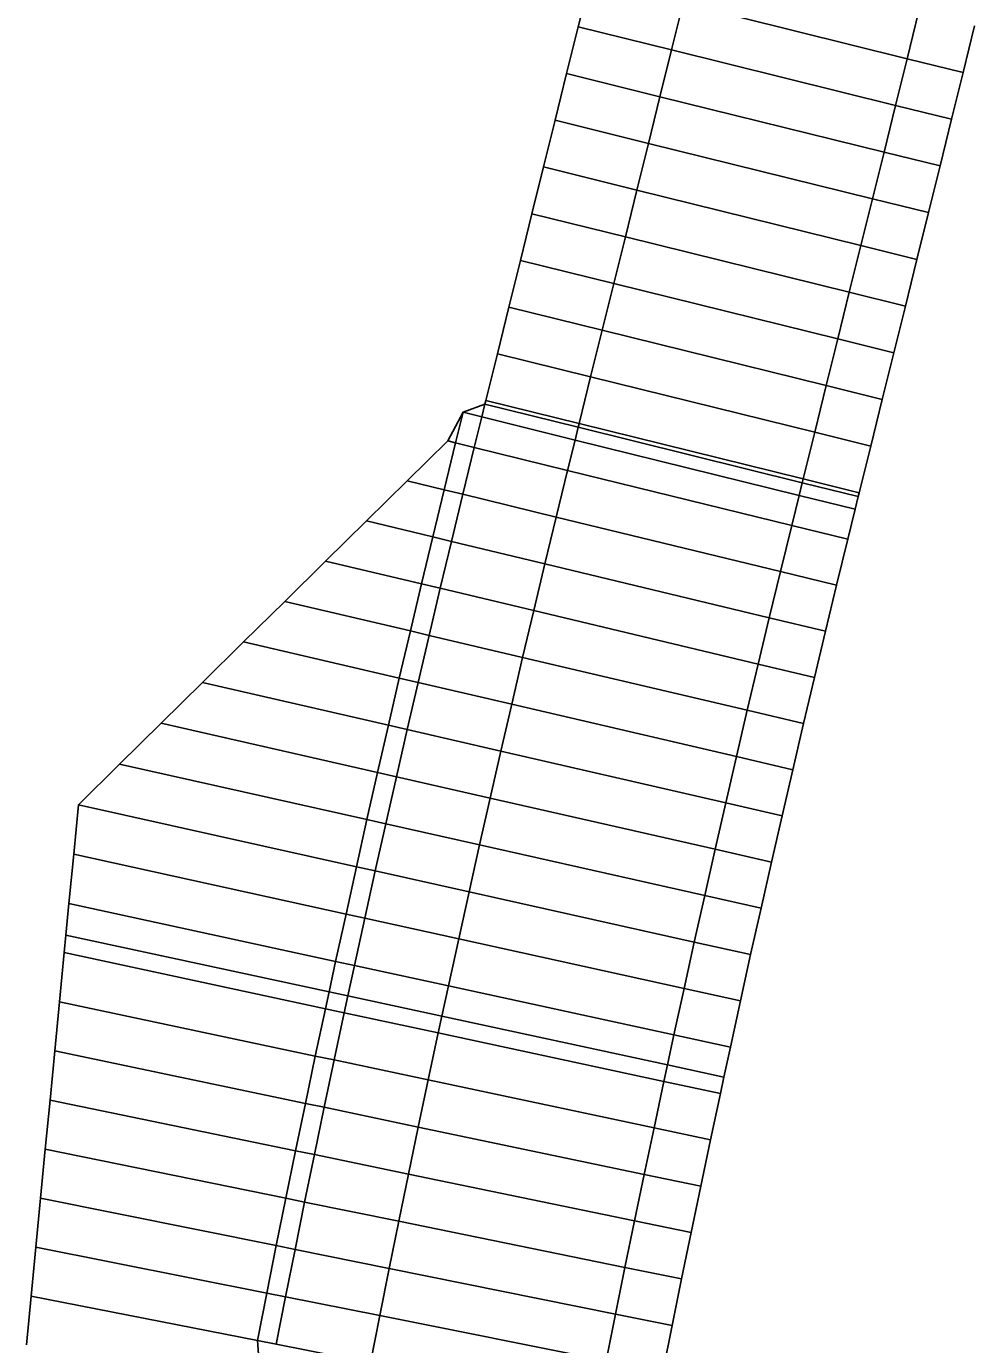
# Model space of a CAD drawing. Extents: x 1797714 to 1804825, y 249015 to 250269.
# Drawn here: x 1797767.3 to 1797865.9, y 249352.3 to 249489.3 of the extents above; entities that cross this region are included whole.
import ezdxf

# ---------------------------------------------------------------- set-up
doc = ezdxf.new("R2010")
doc.units = 0
for name, color, linetype in [('1', 7, 'Continuous'), ('60', 7, 'Continuous'), ('EDPV-LINE', 7, 'Continuous'), ('LIMT-CSLINE', 7, 'Continuous'), ('SHDR-UPAV', 7, 'Continuous')]:
    doc.layers.add(name, color=color, linetype=linetype)

msp = doc.modelspace()

# ---------------------------------------------------------------- linework, layer by layer
for points in [[(1797793.3, 249352.37), (1797794.28, 249357.3), (1797795.26, 249362.22), (1797796.26, 249367.15), (1797797.27, 249372.07), (1797798.3, 249376.99), (1797799.33, 249381.91), (1797800.38, 249386.82), (1797800.75, 249388.56), (1797801.44, 249391.73), (1797802.51, 249396.64), (1797803.59, 249401.55), (1797804.69, 249406.45), (1797805.8, 249411.35), (1797806.92, 249416.25), (1797808.05, 249421.15), (1797809.2, 249426.04), (1797810.35, 249430.93), (1797811.52, 249435.81), (1797812.7, 249440.7), (1797813.89, 249445.58), (1797814.67, 249448.75), (1797815, 249450.06), (1797815.1, 249450.45), (1797816.3, 249455.3), (1797817.5, 249460.16), (1797818.7, 249465.01), (1797819.9, 249469.86), (1797821.1, 249474.72), (1797822.3, 249479.57), (1797823.5, 249484.43), (1797824.7, 249489.28), (1797825.9, 249494.13)], [(1797803.11, 249350.44), (1797804.08, 249355.34), (1797805.06, 249360.25), (1797806.06, 249365.15), (1797807.07, 249370.05), (1797808.08, 249374.94), (1797809.11, 249379.83), (1797810.16, 249384.72), (1797810.53, 249386.45), (1797811.21, 249389.61), (1797812.28, 249394.5), (1797813.36, 249399.38), (1797814.45, 249404.26), (1797815.55, 249409.13), (1797816.66, 249414.01), (1797817.79, 249418.88), (1797818.93, 249423.75), (1797820.08, 249428.61), (1797821.24, 249433.48), (1797822.42, 249438.34), (1797823.61, 249443.19), (1797824.38, 249446.34), (1797824.71, 249447.66), (1797824.8, 249448.05), (1797826, 249452.9), (1797827.2, 249457.76), (1797828.41, 249462.61), (1797829.61, 249467.46), (1797830.81, 249472.32), (1797832.01, 249477.17), (1797833.21, 249482.02), (1797834.41, 249486.88), (1797835.61, 249491.73)], [(1797803.11, 249350.44), (1797804.08, 249355.34), (1797805.06, 249360.25), (1797806.06, 249365.15), (1797807.07, 249370.05), (1797808.08, 249374.94), (1797809.11, 249379.83), (1797810.16, 249384.72), (1797810.53, 249386.45), (1797811.21, 249389.61), (1797812.28, 249394.5), (1797813.36, 249399.38), (1797814.45, 249404.26), (1797815.55, 249409.13), (1797816.66, 249414.01), (1797817.79, 249418.88), (1797818.93, 249423.75), (1797820.08, 249428.61), (1797821.24, 249433.48), (1797822.42, 249438.34), (1797823.61, 249443.19), (1797824.38, 249446.34), (1797824.71, 249447.66), (1797824.8, 249448.05), (1797826, 249452.9), (1797827.2, 249457.76), (1797828.41, 249462.61), (1797829.61, 249467.46), (1797830.81, 249472.32), (1797832.01, 249477.17), (1797833.21, 249482.02), (1797834.41, 249486.88), (1797835.61, 249491.73)], [(1797827.62, 249350.66), (1797828.59, 249355.5), (1797829.57, 249360.35), (1797830.57, 249365.19), (1797831.57, 249370.02), (1797832.59, 249374.86), (1797833.62, 249379.69), (1797833.99, 249381.4), (1797834.66, 249384.52), (1797835.72, 249389.35), (1797836.78, 249394.17), (1797837.86, 249398.99), (1797838.95, 249403.81), (1797840.05, 249408.63), (1797841.17, 249413.44), (1797842.29, 249418.25), (1797843.43, 249423.06), (1797844.58, 249427.87), (1797845.74, 249432.67), (1797846.91, 249437.47), (1797847.68, 249440.58), (1797848.01, 249441.9), (1797848.1, 249442.29), (1797849.3, 249447.14), (1797850.5, 249451.99), (1797851.7, 249456.85), (1797852.9, 249461.7), (1797854.1, 249466.55), (1797855.31, 249471.41), (1797856.51, 249476.26), (1797857.71, 249481.11), (1797858.91, 249485.97), (1797860.11, 249490.82)], [(1797827.62, 249350.66), (1797828.59, 249355.5), (1797829.57, 249360.35), (1797830.57, 249365.19), (1797831.57, 249370.02), (1797832.59, 249374.86), (1797833.62, 249379.69), (1797833.99, 249381.4), (1797834.66, 249384.52), (1797835.72, 249389.35), (1797836.78, 249394.17), (1797837.86, 249398.99), (1797838.95, 249403.81), (1797840.05, 249408.63), (1797841.17, 249413.44), (1797842.29, 249418.25), (1797843.43, 249423.06), (1797844.58, 249427.87), (1797845.74, 249432.67), (1797846.91, 249437.47), (1797847.68, 249440.58), (1797848.01, 249441.9), (1797848.1, 249442.29), (1797849.3, 249447.14), (1797850.5, 249451.99), (1797851.7, 249456.85), (1797852.9, 249461.7), (1797854.1, 249466.55), (1797855.31, 249471.41), (1797856.51, 249476.26), (1797857.71, 249481.11), (1797858.91, 249485.97), (1797860.11, 249490.82)], [(1797833.51, 249349.49), (1797834.47, 249354.32), (1797835.45, 249359.15), (1797836.44, 249363.97), (1797837.45, 249368.79), (1797838.46, 249373.61), (1797839.49, 249378.43), (1797839.86, 249380.14), (1797840.53, 249383.25), (1797841.58, 249388.06), (1797842.64, 249392.87), (1797843.72, 249397.68), (1797844.8, 249402.48), (1797845.9, 249407.28), (1797847.01, 249412.08), (1797848.13, 249416.88), (1797849.27, 249421.67), (1797850.41, 249426.46), (1797851.57, 249431.25), (1797852.74, 249436.04), (1797853.5, 249439.14), (1797853.83, 249440.46), (1797853.93, 249440.84), (1797855.13, 249445.7), (1797856.33, 249450.55), (1797857.53, 249455.41), (1797858.73, 249460.26), (1797859.93, 249465.11), (1797861.13, 249469.97), (1797862.33, 249474.82), (1797863.53, 249479.67), (1797864.73, 249484.53), (1797865.93, 249489.38)]]:
    msp.add_lwpolyline(points)
at = {"layer": '1'}
msp.add_lwpolyline([(1797803.11, 249350.44), (1797804.08, 249355.34), (1797805.06, 249360.25), (1797806.06, 249365.15), (1797807.07, 249370.05), (1797808.08, 249374.94), (1797809.11, 249379.83), (1797810.16, 249384.72), (1797810.53, 249386.45), (1797811.21, 249389.61), (1797812.28, 249394.5), (1797813.36, 249399.38), (1797814.45, 249404.26), (1797815.55, 249409.13), (1797816.66, 249414.01), (1797817.79, 249418.88), (1797818.93, 249423.75), (1797820.08, 249428.61), (1797821.24, 249433.48), (1797822.42, 249438.34), (1797823.61, 249443.19), (1797824.38, 249446.34), (1797824.71, 249447.66), (1797824.8, 249448.05), (1797826, 249452.9), (1797827.2, 249457.76), (1797828.41, 249462.61), (1797829.61, 249467.46), (1797830.81, 249472.32), (1797832.01, 249477.17), (1797833.21, 249482.02), (1797834.41, 249486.88), (1797835.61, 249491.73)], dxfattribs=at)
at = {"layer": '60'}
for points in [[(1797815, 249450.06), (1797815.1, 249450.45), (1797816.3, 249455.3), (1797817.5, 249460.16), (1797818.7, 249465.01), (1797819.9, 249469.86), (1797821.1, 249474.72), (1797822.3, 249479.57), (1797823.5, 249484.43), (1797824.7, 249489.28), (1797825.9, 249494.13)], [(1797767.32, 249352.29), (1797767.81, 249357.37), (1797768.3, 249362.47), (1797768.79, 249367.56), (1797769.28, 249372.65), (1797769.78, 249377.75), (1797770.27, 249382.86), (1797770.76, 249387.96), (1797771.25, 249393.07), (1797771.43, 249394.88), (1797771.74, 249398.18), (1797772.24, 249403.29), (1797772.73, 249408.41), (1797777.02, 249412.67), (1797781.33, 249416.92), (1797785.63, 249421.15), (1797789.91, 249425.36), (1797794.19, 249429.57), (1797798.44, 249433.76), (1797802.69, 249437.94), (1797806.92, 249442.1), (1797811.14, 249446.26)]]:
    msp.add_lwpolyline(points, dxfattribs=at)
at = {"layer": 'EDPV-LINE'}
for points in [[(1797825.9, 249494.13), (1797835.61, 249491.73), (1797858.91, 249485.97), (1797864.73, 249484.53)], [(1797827.62, 249350.66), (1797828.59, 249355.5), (1797829.57, 249360.35), (1797830.57, 249365.19), (1797831.57, 249370.02), (1797832.59, 249374.86), (1797833.62, 249379.69), (1797833.99, 249381.4), (1797834.66, 249384.52), (1797835.72, 249389.35), (1797836.78, 249394.17), (1797837.86, 249398.99), (1797838.95, 249403.81), (1797840.05, 249408.63), (1797841.17, 249413.44), (1797842.29, 249418.25), (1797843.43, 249423.06), (1797844.58, 249427.87), (1797845.74, 249432.67), (1797846.91, 249437.47), (1797847.68, 249440.58), (1797848.01, 249441.9), (1797848.1, 249442.29), (1797849.3, 249447.14), (1797850.5, 249451.99), (1797851.7, 249456.85), (1797852.9, 249461.7), (1797854.1, 249466.55), (1797855.31, 249471.41), (1797856.51, 249476.26), (1797857.71, 249481.11), (1797858.91, 249485.97), (1797860.11, 249490.82)], [(1797824.7, 249489.28), (1797834.41, 249486.88), (1797857.71, 249481.11), (1797863.53, 249479.67)], [(1797823.5, 249484.43), (1797833.21, 249482.02), (1797856.51, 249476.26), (1797862.33, 249474.82)], [(1797822.3, 249479.57), (1797832.01, 249477.17), (1797855.31, 249471.41), (1797861.13, 249469.97)], [(1797821.1, 249474.72), (1797830.81, 249472.32), (1797854.1, 249466.55), (1797859.93, 249465.11)], [(1797819.9, 249469.86), (1797829.61, 249467.46), (1797852.9, 249461.7), (1797858.73, 249460.26)], [(1797818.7, 249465.01), (1797828.41, 249462.61), (1797851.7, 249456.85), (1797857.53, 249455.41)], [(1797817.5, 249460.16), (1797827.2, 249457.76), (1797850.5, 249451.99), (1797856.33, 249450.55)], [(1797816.3, 249455.3), (1797826, 249452.9), (1797849.3, 249447.14), (1797855.13, 249445.7)], [(1797815, 249450.06), (1797824.71, 249447.66), (1797848.01, 249441.9), (1797853.83, 249440.46)], [(1797815.1, 249450.45), (1797824.8, 249448.05), (1797848.1, 249442.29), (1797853.93, 249440.84)], [(1797812.73, 249449.23), (1797814.67, 249448.75), (1797824.38, 249446.34), (1797847.68, 249440.58), (1797853.5, 249439.14)], [(1797811.14, 249446.26), (1797811.95, 249446.06), (1797813.89, 249445.58), (1797823.61, 249443.19), (1797846.91, 249437.47), (1797852.74, 249436.04)], [(1797806.92, 249442.1), (1797810.76, 249441.17), (1797812.7, 249440.7), (1797822.42, 249438.34), (1797845.74, 249432.67), (1797851.57, 249431.25)], [(1797802.69, 249437.94), (1797809.58, 249436.28), (1797811.52, 249435.81), (1797821.24, 249433.48), (1797844.58, 249427.87), (1797850.41, 249426.46)], [(1797798.44, 249433.76), (1797808.41, 249431.39), (1797810.35, 249430.93), (1797820.08, 249428.61), (1797843.43, 249423.06), (1797849.27, 249421.67)], [(1797794.19, 249429.57), (1797807.25, 249426.5), (1797809.2, 249426.04), (1797818.93, 249423.75), (1797842.29, 249418.25), (1797848.13, 249416.88)], [(1797789.91, 249425.36), (1797806.1, 249421.6), (1797808.05, 249421.15), (1797817.79, 249418.88), (1797841.17, 249413.44), (1797847.01, 249412.08)], [(1797785.63, 249421.15), (1797804.97, 249416.7), (1797806.92, 249416.25), (1797816.66, 249414.01), (1797840.05, 249408.63), (1797845.9, 249407.28)], [(1797781.33, 249416.92), (1797803.85, 249411.8), (1797805.8, 249411.35), (1797815.55, 249409.13), (1797838.95, 249403.81), (1797844.8, 249402.48)], [(1797777.02, 249412.67), (1797802.74, 249406.89), (1797804.69, 249406.45), (1797814.45, 249404.26), (1797837.86, 249398.99), (1797843.72, 249397.68)], [(1797772.73, 249408.41), (1797801.64, 249401.98), (1797803.59, 249401.55), (1797813.36, 249399.38), (1797836.78, 249394.17), (1797842.64, 249392.87)], [(1797772.24, 249403.29), (1797800.56, 249397.07), (1797802.51, 249396.64), (1797812.28, 249394.5), (1797835.72, 249389.35), (1797841.58, 249388.06)], [(1797771.74, 249398.18), (1797799.48, 249392.16), (1797801.44, 249391.73), (1797811.21, 249389.61), (1797834.66, 249384.52), (1797840.53, 249383.25)], [(1797771.43, 249394.88), (1797798.8, 249388.98), (1797800.75, 249388.56), (1797810.53, 249386.45), (1797833.99, 249381.4), (1797839.86, 249380.14)], [(1797771.25, 249393.07), (1797798.42, 249387.24), (1797800.38, 249386.82), (1797810.16, 249384.72), (1797833.62, 249379.69), (1797839.49, 249378.43)], [(1797770.76, 249387.96), (1797797.37, 249382.32), (1797799.33, 249381.91), (1797809.11, 249379.83), (1797832.59, 249374.86), (1797838.46, 249373.61)], [(1797770.27, 249382.86), (1797796.34, 249377.4), (1797798.3, 249376.99), (1797808.08, 249374.94), (1797831.57, 249370.02), (1797837.45, 249368.79)], [(1797769.78, 249377.75), (1797795.31, 249372.47), (1797797.27, 249372.07), (1797807.07, 249370.05), (1797830.57, 249365.19), (1797836.44, 249363.97)], [(1797769.28, 249372.65), (1797794.3, 249367.55), (1797796.26, 249367.15), (1797806.06, 249365.15), (1797829.57, 249360.35), (1797835.45, 249359.15)], [(1797768.79, 249367.56), (1797793.3, 249362.62), (1797795.26, 249362.22), (1797805.06, 249360.25), (1797828.59, 249355.5), (1797834.47, 249354.32)], [(1797768.3, 249362.47), (1797792.31, 249357.69), (1797794.28, 249357.3), (1797804.08, 249355.34), (1797827.62, 249350.66), (1797833.51, 249349.49)], [(1797767.81, 249357.37), (1797791.34, 249352.75), (1797793.3, 249352.37), (1797803.11, 249350.44), (1797826.66, 249345.81), (1797832.55, 249344.66)]]:
    msp.add_lwpolyline(points, dxfattribs=at)
at = {"layer": 'LIMT-CSLINE'}
for points in [[(1797767.32, 249352.29), (1797767.81, 249357.37), (1797768.3, 249362.47), (1797768.79, 249367.56), (1797769.28, 249372.65), (1797769.78, 249377.75), (1797770.27, 249382.86), (1797770.76, 249387.96), (1797771.25, 249393.07), (1797771.43, 249394.88), (1797771.74, 249398.18), (1797772.24, 249403.29), (1797772.73, 249408.41), (1797777.02, 249412.67), (1797781.33, 249416.92), (1797785.63, 249421.15), (1797789.91, 249425.36), (1797794.19, 249429.57), (1797798.44, 249433.76), (1797802.69, 249437.94), (1797806.92, 249442.1), (1797811.14, 249446.26), (1797812.73, 249449.23), (1797815, 249450.06), (1797815.1, 249450.45), (1797816.3, 249455.3), (1797817.5, 249460.16), (1797818.7, 249465.01), (1797819.9, 249469.86), (1797821.1, 249474.72), (1797822.3, 249479.57), (1797823.5, 249484.43), (1797824.7, 249489.28), (1797825.9, 249494.13)], [(1797865.93, 249489.38), (1797864.73, 249484.53), (1797863.53, 249479.67), (1797862.33, 249474.82), (1797861.13, 249469.97), (1797859.93, 249465.11), (1797858.73, 249460.26), (1797857.53, 249455.41), (1797856.33, 249450.55), (1797855.13, 249445.7), (1797853.93, 249440.84), (1797853.83, 249440.46), (1797853.5, 249439.14), (1797852.74, 249436.04), (1797851.57, 249431.25), (1797850.41, 249426.46), (1797849.27, 249421.67), (1797848.13, 249416.88), (1797847.01, 249412.08), (1797845.9, 249407.28), (1797844.8, 249402.48), (1797843.72, 249397.68), (1797842.64, 249392.87), (1797841.58, 249388.06), (1797840.53, 249383.25), (1797839.86, 249380.14), (1797839.49, 249378.43), (1797838.46, 249373.61), (1797837.45, 249368.79), (1797836.44, 249363.97), (1797835.45, 249359.15), (1797834.47, 249354.32), (1797833.51, 249349.49)]]:
    msp.add_lwpolyline(points, dxfattribs=at)
at = {"layer": 'SHDR-UPAV'}
for points in [[(1797791.75, 249347.55), (1797791.34, 249352.75), (1797792.31, 249357.69), (1797793.3, 249362.62), (1797794.3, 249367.55), (1797795.31, 249372.47), (1797796.34, 249377.4), (1797797.37, 249382.32), (1797798.42, 249387.24), (1797798.8, 249388.98), (1797799.48, 249392.16), (1797800.56, 249397.07), (1797801.64, 249401.98), (1797802.74, 249406.89), (1797803.85, 249411.8), (1797804.97, 249416.7), (1797806.1, 249421.6), (1797807.25, 249426.5), (1797808.41, 249431.39), (1797809.58, 249436.28), (1797810.76, 249441.17), (1797811.95, 249446.06), (1797812.73, 249449.23), (1797815, 249450.06), (1797815.1, 249450.45), (1797816.3, 249455.3), (1797817.5, 249460.16), (1797818.7, 249465.01), (1797819.9, 249469.86), (1797821.1, 249474.72), (1797822.3, 249479.57), (1797823.5, 249484.43), (1797824.7, 249489.28), (1797825.9, 249494.13)], [(1797793.3, 249352.37), (1797794.28, 249357.3), (1797795.26, 249362.22), (1797796.26, 249367.15), (1797797.27, 249372.07), (1797798.3, 249376.99), (1797799.33, 249381.91), (1797800.38, 249386.82), (1797800.75, 249388.56), (1797801.44, 249391.73), (1797802.51, 249396.64), (1797803.59, 249401.55), (1797804.69, 249406.45), (1797805.8, 249411.35), (1797806.92, 249416.25), (1797808.05, 249421.15), (1797809.2, 249426.04), (1797810.35, 249430.93), (1797811.52, 249435.81), (1797812.7, 249440.7), (1797813.89, 249445.58), (1797814.67, 249448.75), (1797815, 249450.06), (1797815.1, 249450.45), (1797816.3, 249455.3), (1797817.5, 249460.16), (1797818.7, 249465.01), (1797819.9, 249469.86), (1797821.1, 249474.72), (1797822.3, 249479.57), (1797823.5, 249484.43), (1797824.7, 249489.28), (1797825.9, 249494.13)], [(1797793.3, 249352.37), (1797794.28, 249357.3), (1797795.26, 249362.22), (1797796.26, 249367.15), (1797797.27, 249372.07), (1797798.3, 249376.99), (1797799.33, 249381.91), (1797800.38, 249386.82), (1797800.75, 249388.56), (1797801.44, 249391.73), (1797802.51, 249396.64), (1797803.59, 249401.55), (1797804.69, 249406.45), (1797805.8, 249411.35), (1797806.92, 249416.25), (1797808.05, 249421.15), (1797809.2, 249426.04), (1797810.35, 249430.93), (1797811.52, 249435.81), (1797812.7, 249440.7), (1797813.89, 249445.58), (1797814.67, 249448.75), (1797815, 249450.06), (1797815.1, 249450.45), (1797816.3, 249455.3), (1797817.5, 249460.16), (1797818.7, 249465.01), (1797819.9, 249469.86), (1797821.1, 249474.72), (1797822.3, 249479.57), (1797823.5, 249484.43), (1797824.7, 249489.28), (1797825.9, 249494.13)], [(1797833.51, 249349.49), (1797834.47, 249354.32), (1797835.45, 249359.15), (1797836.44, 249363.97), (1797837.45, 249368.79), (1797838.46, 249373.61), (1797839.49, 249378.43), (1797839.86, 249380.14), (1797840.53, 249383.25), (1797841.58, 249388.06), (1797842.64, 249392.87), (1797843.72, 249397.68), (1797844.8, 249402.48), (1797845.9, 249407.28), (1797847.01, 249412.08), (1797848.13, 249416.88), (1797849.27, 249421.67), (1797850.41, 249426.46), (1797851.57, 249431.25), (1797852.74, 249436.04), (1797853.5, 249439.14), (1797853.83, 249440.46), (1797853.93, 249440.84), (1797855.13, 249445.7), (1797856.33, 249450.55), (1797857.53, 249455.41), (1797858.73, 249460.26), (1797859.93, 249465.11), (1797861.13, 249469.97), (1797862.33, 249474.82), (1797863.53, 249479.67), (1797864.73, 249484.53), (1797865.93, 249489.38)], [(1797833.51, 249349.49), (1797834.47, 249354.32), (1797835.45, 249359.15), (1797836.44, 249363.97), (1797837.45, 249368.79), (1797838.46, 249373.61), (1797839.49, 249378.43), (1797839.86, 249380.14), (1797840.53, 249383.25), (1797841.58, 249388.06), (1797842.64, 249392.87), (1797843.72, 249397.68), (1797844.8, 249402.48), (1797845.9, 249407.28), (1797847.01, 249412.08), (1797848.13, 249416.88), (1797849.27, 249421.67), (1797850.41, 249426.46), (1797851.57, 249431.25), (1797852.74, 249436.04), (1797853.5, 249439.14), (1797853.83, 249440.46), (1797853.93, 249440.84), (1797855.13, 249445.7), (1797856.33, 249450.55), (1797857.53, 249455.41), (1797858.73, 249460.26), (1797859.93, 249465.11), (1797861.13, 249469.97), (1797862.33, 249474.82), (1797863.53, 249479.67), (1797864.73, 249484.53), (1797865.93, 249489.38)]]:
    msp.add_lwpolyline(points, dxfattribs=at)

doc.saveas('drawing.dxf')
